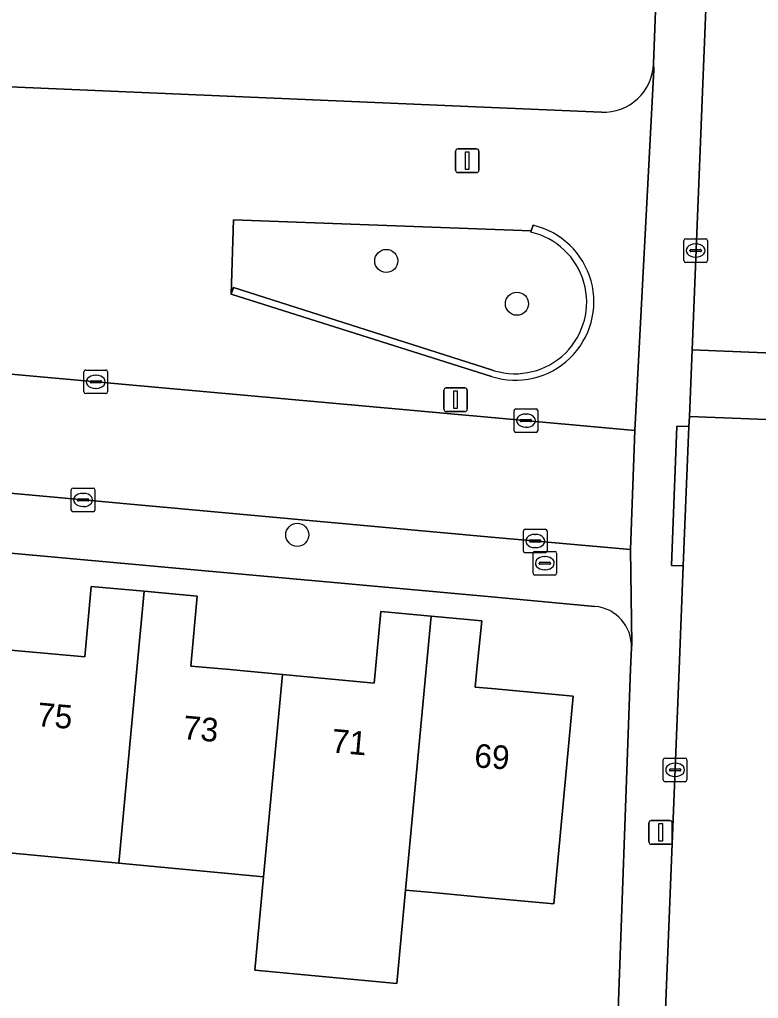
# Model space of a CAD drawing. Extents: x 161354 to 162026, y 386504 to 387460.
# Drawn here: x 161480.01 to 161511.3, y 386986.06 to 387027.53 of the extents above; entities that cross this region are included whole.
import ezdxf

# ---------------------------------------------------------------- set-up
doc = ezdxf.new("R2010")
doc.units = 0
for name, color, linetype in [('IMGEO_Boom', 7, 'Continuous'), ('IMGEO_Brandkraan', 7, 'Continuous'), ('IMGEO_Erf', 7, 'Continuous'), ('IMGEO_Groenvoorziening', 7, 'Continuous'), ('IMGEO_Kolk', 7, 'Continuous'), ('IMGEO_Lichtmast', 7, 'Continuous'), ('IMGEO_Muur', 7, 'Continuous'), ('IMGEO_Pand', 7, 'Continuous'), ('IMGEO_Pand_nummerreeks', 7, 'Continuous'), ('IMGEO_Rijbaan_lokaal_open', 7, 'Continuous'), ('IMGEO_Terreindeel_open', 7, 'Continuous'), ('IMGEO_Voetpad_open', 7, 'Continuous')]:
    doc.layers.add(name, color=color, linetype=linetype)

msp = doc.modelspace()

# ---------------------------------------------------------------- linework, layer by layer
at = {"layer": 'IMGEO_Boom'}
for centre in [(161495.537, 387017.301), (161501.071, 387015.487), (161491.767, 387005.697)]:
    msp.add_circle(centre, 0.489, dxfattribs=at)
at = {"layer": 'IMGEO_Brandkraan'}
for p, q in [((161501.751, 387004.067), (161501.751, 387004.919)), ((161501.826, 387004.993), (161502.678, 387004.993)), ((161502.752, 387004.919), (161502.752, 387004.067)), ((161502.01, 387004.487), (161502.01, 387004.499)), ((161502.448, 387004.45), (161502.05, 387004.45)), ((161502.053, 387004.536), (161502.451, 387004.536)), ((161502.239, 387004.773), (161502.264, 387004.773)), ((161502.494, 387004.499), (161502.494, 387004.487)), ((161502.262, 387004.213), (161502.237, 387004.213)), ((161502.678, 387003.993), (161501.826, 387003.993))]:
    msp.add_line(p, q, dxfattribs=at)
for points in [[(161501.751, 387004.067), (161501.751, 387004.919)], [(161501.826, 387004.993), (161502.678, 387004.993)], [(161502.752, 387004.919), (161502.752, 387004.067)], [(161502.678, 387003.993), (161501.826, 387003.993)]]:
    msp.add_lwpolyline(points, dxfattribs=at)
for centre, radius, start, end in [((161501.828, 387004.917), 0.0765, 91.552, 178.448), ((161501.828, 387004.917), 0.0765, 91.552, 178.448), ((161502.676, 387004.917), 0.0765, 1.552, 88.448), ((161502.676, 387004.917), 0.0765, 1.552, 88.448), ((161502.05, 387004.496), 0.0403, 85.8775, 175.7526), ((161502.047, 387004.486), 0.0366, 178.938, 274.7102), ((161502.451, 387004.493), 0.043, 264.8664, 352.4533), ((161502.455, 387004.498), 0.0386, 1.7309, 96.639), ((161501.828, 387004.069), 0.0765, 181.552, 268.448), ((161501.828, 387004.069), 0.0765, 181.552, 268.448), ((161502.676, 387004.069), 0.0765, 271.552, 358.448), ((161502.676, 387004.069), 0.0765, 271.552, 358.448)]:
    msp.add_arc(centre, radius, start, end, dxfattribs=at)
for centre, major_axis, ratio, start_param, end_param in [((161502.238, 387004.493), (-0.387, 0.002), 0.722429, 4.712389, 7.853982), ((161502.263, 387004.493), (-0.39, 0.002), 0.717154, 1.570796, 4.712389)]:
    msp.add_ellipse(centre, major_axis=major_axis, ratio=ratio, start_param=start_param, end_param=end_param, dxfattribs=at)
at = {"layer": 'IMGEO_Erf'}
for points in [[(161488.587, 387031.259), (161482.745, 387031.493), (161476.677, 387031.736), (161470.794, 387031.971), (161464.777, 387032.212), (161458.975, 387032.444), (161452.992, 387032.684), (161446.813, 387032.931), (161446.895, 387034.988), (161443.832, 387035.111), (161440.767, 387035.233), (161437.703, 387035.356), (161437.454, 387026.478), (161500, 387023.805), (161504.653, 387023.606)], [(161506.857, 387025.653), (161507.032, 387030.521), (161500.654, 387030.776), (161500, 387030.802), (161494.708, 387031.014), (161488.587, 387031.259)], [(161500, 387003.064), (161438.114, 387008.687), (161438.239, 387011.243), (161432.262, 387011.478), (161430.824, 386981.776), (161499.085, 386979.191), (161499.219, 386982.315), (161499.353, 386985.424), (161500, 386985.396), (161505.35, 386985.166), (161505.632, 386992.961), (161505.886, 387000), (161505.919, 387000.91)], [(161478.838, 387000.888), (161482.765, 387000.524), (161483.042, 387003.514), (161485.285, 387003.307), (161487.528, 387003.099), (161487.254, 387000.139), (161488.754, 387000), (161491.14, 386999.779), (161495.026, 386999.419), (161495.08, 387000), (161495.306, 387002.449), (161497.442, 387002.251), (161499.582, 387002.053), (161499.379, 387000), (161499.305, 386999.246), (161500, 386999.181), (161503.454, 386998.858), (161502.631, 386990.063), (161500, 386990.31), (161497.653, 386990.53), (161496.358, 386990.651), (161495.988, 386986.692), (161489.969, 386987.255), (161490.339, 386991.214), (161484.208, 386991.788), (161478.041, 386992.364)], [(161504.372, 387002.667), (161500, 387003.064)]]:
    msp.add_lwpolyline(points, dxfattribs=at)
for centre, radius, start, end in [((161504.741, 387025.721), 2.117, 267.6054, 358.1644), ((161504.22, 387000.973), 1.701, 357.8676, 84.8588)]:
    msp.add_arc(centre, radius, start, end, dxfattribs=at)
at = {"layer": 'IMGEO_Groenvoorziening'}
msp.add_lwpolyline([(161501.654, 387018.518), (161501.674, 387018.574), (161489.065, 387019.045), (161488.965, 387015.899), (161489.071, 387016.176), (161500, 387012.687), (161500.112, 387012.651)], dxfattribs=at)
msp.add_arc((161500.99, 387015.556), 3.035, 253.1938, 77.3546, dxfattribs=at)
at = {"layer": 'IMGEO_Kolk'}
for p, q in [((161508.139, 387017.313), (161508.139, 387018.165)), ((161508.214, 387018.239), (161509.066, 387018.239)), ((161509.14, 387018.165), (161509.14, 387017.313)), ((161508.398, 387017.733), (161508.398, 387017.745)), ((161508.441, 387017.782), (161508.839, 387017.782)), ((161508.627, 387018.019), (161508.652, 387018.019)), ((161508.882, 387017.745), (161508.882, 387017.733)), ((161508.836, 387017.696), (161508.438, 387017.696)), ((161508.65, 387017.459), (161508.625, 387017.459)), ((161509.066, 387017.239), (161508.214, 387017.239)), ((161482.734, 387011.754), (161482.734, 387012.606)), ((161482.809, 387012.68), (161483.661, 387012.68)), ((161483.222, 387012.46), (161483.247, 387012.46)), ((161483.735, 387012.606), (161483.735, 387011.754)), ((161482.993, 387012.174), (161482.993, 387012.186)), ((161483.431, 387012.137), (161483.033, 387012.137)), ((161483.036, 387012.223), (161483.434, 387012.223)), ((161483.245, 387011.9), (161483.22, 387011.9)), ((161483.477, 387012.186), (161483.477, 387012.174)), ((161483.661, 387011.68), (161482.809, 387011.68)), ((161500.951, 387010.109), (161500.951, 387010.961)), ((161501.026, 387011.035), (161501.878, 387011.035)), ((161501.439, 387010.815), (161501.464, 387010.815)), ((161501.952, 387010.961), (161501.952, 387010.109)), ((161501.21, 387010.529), (161501.21, 387010.541)), ((161501.648, 387010.492), (161501.25, 387010.492)), ((161501.253, 387010.578), (161501.651, 387010.578)), ((161501.462, 387010.255), (161501.437, 387010.255)), ((161501.694, 387010.541), (161501.694, 387010.529)), ((161501.878, 387010.035), (161501.026, 387010.035)), ((161482.197, 387006.749), (161482.197, 387007.601)), ((161482.272, 387007.675), (161483.124, 387007.675)), ((161482.685, 387007.455), (161482.71, 387007.455)), ((161483.198, 387007.601), (161483.198, 387006.749)), ((161482.456, 387007.169), (161482.456, 387007.181)), ((161482.894, 387007.132), (161482.496, 387007.132)), ((161482.499, 387007.218), (161482.897, 387007.218)), ((161482.94, 387007.181), (161482.94, 387007.169)), ((161483.124, 387006.675), (161482.272, 387006.675)), ((161482.708, 387006.895), (161482.683, 387006.895)), ((161501.345, 387005.01), (161501.345, 387005.862)), ((161501.42, 387005.936), (161502.272, 387005.936)), ((161501.833, 387005.716), (161501.858, 387005.716)), ((161502.346, 387005.862), (161502.346, 387005.01)), ((161501.604, 387005.43), (161501.604, 387005.442)), ((161502.042, 387005.393), (161501.644, 387005.393)), ((161501.647, 387005.479), (161502.045, 387005.479)), ((161502.088, 387005.442), (161502.088, 387005.43)), ((161502.272, 387004.936), (161501.42, 387004.936)), ((161501.856, 387005.156), (161501.831, 387005.156)), ((161507.27, 386995.313), (161507.27, 386996.165)), ((161507.345, 386996.239), (161508.197, 386996.239)), ((161508.271, 386996.165), (161508.271, 386995.313)), ((161507.529, 386995.733), (161507.529, 386995.745)), ((161507.572, 386995.782), (161507.97, 386995.782)), ((161507.758, 386996.019), (161507.783, 386996.019)), ((161508.013, 386995.745), (161508.013, 386995.733)), ((161507.967, 386995.696), (161507.569, 386995.696)), ((161507.781, 386995.459), (161507.756, 386995.459)), ((161508.197, 386995.239), (161507.345, 386995.239))]:
    msp.add_line(p, q, dxfattribs=at)
for points in [[(161508.139, 387017.313), (161508.139, 387018.165)], [(161508.214, 387018.239), (161509.066, 387018.239)], [(161509.14, 387018.165), (161509.14, 387017.313)], [(161509.066, 387017.239), (161508.214, 387017.239)], [(161482.734, 387011.754), (161482.734, 387012.606)], [(161482.809, 387012.68), (161483.661, 387012.68)], [(161483.735, 387012.606), (161483.735, 387011.754)], [(161483.661, 387011.68), (161482.809, 387011.68)], [(161500.951, 387010.109), (161500.951, 387010.961)], [(161501.026, 387011.035), (161501.878, 387011.035)], [(161501.952, 387010.961), (161501.952, 387010.109)], [(161501.878, 387010.035), (161501.026, 387010.035)], [(161482.197, 387006.749), (161482.197, 387007.601)], [(161482.272, 387007.675), (161483.124, 387007.675)], [(161483.198, 387007.601), (161483.198, 387006.749)], [(161483.124, 387006.675), (161482.272, 387006.675)], [(161501.345, 387005.01), (161501.345, 387005.862)], [(161501.42, 387005.936), (161502.272, 387005.936)], [(161502.346, 387005.862), (161502.346, 387005.01)], [(161502.272, 387004.936), (161501.42, 387004.936)], [(161507.27, 386995.313), (161507.27, 386996.165)], [(161507.345, 386996.239), (161508.197, 386996.239)], [(161508.271, 386996.165), (161508.271, 386995.313)], [(161508.197, 386995.239), (161507.345, 386995.239)]]:
    msp.add_lwpolyline(points, dxfattribs=at)
for centre, radius, start, end in [((161508.216, 387018.163), 0.0765, 91.552, 178.448), ((161508.216, 387018.163), 0.0765, 91.552, 178.448), ((161509.064, 387018.163), 0.0765, 1.552, 88.448), ((161509.064, 387018.163), 0.0765, 1.552, 88.448), ((161508.438, 387017.742), 0.0403, 85.8775, 175.7526), ((161508.435, 387017.732), 0.0366, 178.938, 274.7102), ((161508.839, 387017.739), 0.043, 264.8664, 352.4533), ((161508.843, 387017.744), 0.0386, 1.7309, 96.639), ((161508.216, 387017.315), 0.0765, 181.552, 268.448), ((161508.216, 387017.315), 0.0765, 181.552, 268.448), ((161509.064, 387017.315), 0.0765, 271.552, 358.448), ((161509.064, 387017.315), 0.0765, 271.552, 358.448), ((161482.811, 387012.604), 0.0765, 91.552, 178.448), ((161482.811, 387012.604), 0.0765, 91.552, 178.448), ((161483.659, 387012.604), 0.0765, 1.552, 88.448), ((161483.659, 387012.604), 0.0765, 1.552, 88.448), ((161483.033, 387012.183), 0.0403, 85.8775, 175.7526), ((161483.03, 387012.173), 0.0366, 178.938, 274.7102), ((161483.434, 387012.18), 0.043, 264.8664, 352.4533), ((161483.438, 387012.185), 0.0386, 1.7309, 96.639), ((161482.811, 387011.756), 0.0765, 181.552, 268.448), ((161482.811, 387011.756), 0.0765, 181.552, 268.448), ((161483.659, 387011.756), 0.0765, 271.552, 358.448), ((161483.659, 387011.756), 0.0765, 271.552, 358.448), ((161501.028, 387010.959), 0.0765, 91.552, 178.448), ((161501.028, 387010.959), 0.0765, 91.552, 178.448), ((161501.876, 387010.959), 0.0765, 1.552, 88.448), ((161501.876, 387010.959), 0.0765, 1.552, 88.448), ((161501.25, 387010.538), 0.0403, 85.8775, 175.7526), ((161501.247, 387010.528), 0.0366, 178.938, 274.7102), ((161501.651, 387010.535), 0.043, 264.8664, 352.4533), ((161501.655, 387010.54), 0.0386, 1.7309, 96.639), ((161501.028, 387010.111), 0.0765, 181.552, 268.448), ((161501.028, 387010.111), 0.0765, 181.552, 268.448), ((161501.876, 387010.111), 0.0765, 271.552, 358.448), ((161501.876, 387010.111), 0.0765, 271.552, 358.448), ((161482.274, 387007.599), 0.0765, 91.552, 178.448), ((161482.274, 387007.599), 0.0765, 91.552, 178.448), ((161483.122, 387007.599), 0.0765, 1.552, 88.448), ((161483.122, 387007.599), 0.0765, 1.552, 88.448), ((161482.496, 387007.178), 0.0403, 85.8775, 175.7526), ((161482.493, 387007.168), 0.0366, 178.938, 274.7102), ((161482.897, 387007.175), 0.043, 264.8664, 352.4533), ((161482.901, 387007.18), 0.0386, 1.7309, 96.639), ((161482.274, 387006.751), 0.0765, 181.552, 268.448), ((161482.274, 387006.751), 0.0765, 181.552, 268.448), ((161483.122, 387006.751), 0.0765, 271.552, 358.448), ((161483.122, 387006.751), 0.0765, 271.552, 358.448), ((161501.422, 387005.86), 0.0765, 91.552, 178.448), ((161501.422, 387005.86), 0.0765, 91.552, 178.448), ((161502.27, 387005.86), 0.0765, 1.552, 88.448), ((161502.27, 387005.86), 0.0765, 1.552, 88.448), ((161501.644, 387005.439), 0.0403, 85.8775, 175.7526), ((161501.641, 387005.429), 0.0366, 178.938, 274.7102), ((161502.045, 387005.436), 0.043, 264.8664, 352.4533), ((161502.049, 387005.441), 0.0386, 1.7309, 96.639), ((161501.422, 387005.012), 0.0765, 181.552, 268.448), ((161501.422, 387005.012), 0.0765, 181.552, 268.448), ((161502.27, 387005.012), 0.0765, 271.552, 358.448), ((161502.27, 387005.012), 0.0765, 271.552, 358.448), ((161507.347, 386996.163), 0.0765, 91.552, 178.448), ((161507.347, 386996.163), 0.0765, 91.552, 178.448), ((161508.195, 386996.163), 0.0765, 1.552, 88.448), ((161508.195, 386996.163), 0.0765, 1.552, 88.448), ((161507.569, 386995.742), 0.0403, 85.8775, 175.7526), ((161507.566, 386995.732), 0.0366, 178.938, 274.7102), ((161507.97, 386995.739), 0.043, 264.8664, 352.4533), ((161507.974, 386995.744), 0.0386, 1.7309, 96.639), ((161507.347, 386995.315), 0.0765, 181.552, 268.448), ((161507.347, 386995.315), 0.0765, 181.552, 268.448), ((161508.195, 386995.315), 0.0765, 271.552, 358.448), ((161508.195, 386995.315), 0.0765, 271.552, 358.448)]:
    msp.add_arc(centre, radius, start, end, dxfattribs=at)
for centre, major_axis, ratio, start_param, end_param in [((161508.626, 387017.739), (-0.387, 0.002), 0.722429, 4.712389, 7.853982), ((161508.651, 387017.739), (-0.39, 0.002), 0.717154, 1.570796, 4.712389), ((161483.221, 387012.18), (-0.387, 0.002), 0.722429, 4.712389, 7.853982), ((161483.246, 387012.18), (-0.39, 0.002), 0.717154, 1.570796, 4.712389), ((161501.438, 387010.535), (-0.387, 0.002), 0.722429, 4.712389, 7.853982), ((161501.463, 387010.535), (-0.39, 0.002), 0.717154, 1.570796, 4.712389), ((161482.684, 387007.175), (-0.387, 0.002), 0.722429, 4.712389, 7.853982), ((161482.709, 387007.175), (-0.39, 0.002), 0.717154, 1.570796, 4.712389), ((161501.832, 387005.436), (-0.387, 0.002), 0.722429, 4.712389, 7.853982), ((161501.857, 387005.436), (-0.39, 0.002), 0.717154, 1.570796, 4.712389), ((161507.757, 386995.739), (-0.387, 0.002), 0.722429, 4.712389, 7.853982), ((161507.782, 386995.739), (-0.39, 0.002), 0.717154, 1.570796, 4.712389)]:
    msp.add_ellipse(centre, major_axis=major_axis, ratio=ratio, start_param=start_param, end_param=end_param, dxfattribs=at)
at = {"layer": 'IMGEO_Lichtmast'}
for p, q in [((161498.469, 387021.145), (161498.469, 387021.945)), ((161498.469, 387021.945), (161498.469, 387021.145)), ((161498.569, 387022.045), (161499.359, 387022.045)), ((161499.359, 387022.045), (161498.569, 387022.045)), ((161499.459, 387021.945), (161499.459, 387021.145)), ((161499.459, 387021.145), (161499.459, 387021.945)), ((161499.359, 387021.045), (161498.569, 387021.045)), ((161498.569, 387021.045), (161499.359, 387021.045)), ((161498.076, 387011.92), (161498.866, 387011.92)), ((161498.866, 387011.92), (161498.076, 387011.92)), ((161497.976, 387011.02), (161497.976, 387011.82)), ((161497.976, 387011.82), (161497.976, 387011.02)), ((161498.966, 387011.82), (161498.966, 387011.02)), ((161498.966, 387011.02), (161498.966, 387011.82)), ((161498.866, 387010.92), (161498.076, 387010.92)), ((161498.076, 387010.92), (161498.866, 387010.92)), ((161506.661, 386992.69), (161506.661, 386993.49)), ((161506.661, 386993.49), (161506.661, 386992.69)), ((161506.761, 386993.59), (161507.551, 386993.59)), ((161507.551, 386993.59), (161506.761, 386993.59)), ((161507.651, 386993.49), (161507.651, 386992.69)), ((161507.651, 386992.69), (161507.651, 386993.49)), ((161507.551, 386992.59), (161506.761, 386992.59)), ((161506.761, 386992.59), (161507.551, 386992.59))]:
    msp.add_line(p, q, dxfattribs=at)
for points in [[(161498.889, 387021.92), (161499.039, 387021.92), (161499.039, 387021.17), (161498.889, 387021.17), (161498.889, 387021.92)], [(161498.396, 387011.795), (161498.546, 387011.795), (161498.546, 387011.045), (161498.396, 387011.045), (161498.396, 387011.795)], [(161507.081, 386993.465), (161507.231, 386993.465), (161507.231, 386992.715), (161507.081, 386992.715), (161507.081, 386993.465)]]:
    msp.add_lwpolyline(points, dxfattribs=at)
for centre, start, end in [((161498.569, 387021.945), 90, 180), ((161498.569, 387021.945), 90, 180), ((161499.359, 387021.945), 0, 90), ((161499.359, 387021.945), 360, 90), ((161498.569, 387021.145), 180, 270), ((161498.569, 387021.145), 180, 270), ((161499.359, 387021.145), 270, 0), ((161499.359, 387021.145), 270, 0), ((161498.076, 387011.82), 90, 180), ((161498.076, 387011.82), 90, 180), ((161498.866, 387011.82), 0, 90), ((161498.866, 387011.82), 360, 90), ((161498.076, 387011.02), 180, 270), ((161498.076, 387011.02), 180, 270), ((161498.866, 387011.02), 270, 0), ((161498.866, 387011.02), 270, 0), ((161506.761, 386993.49), 90, 180), ((161506.761, 386993.49), 90, 180), ((161507.551, 386993.49), 0, 90), ((161507.551, 386993.49), 360, 90), ((161506.761, 386992.69), 180, 270), ((161506.761, 386992.69), 180, 270), ((161507.551, 386992.69), 270, 0), ((161507.551, 386992.69), 270, 0)]:
    msp.add_arc(centre, 0.1, start, end, dxfattribs=at)
at = {"layer": 'IMGEO_Muur'}
msp.add_lwpolyline([(161505.632, 386992.961), (161505.35, 386985.166)], dxfattribs=at)
at = {"layer": 'IMGEO_Pand'}
for points in [[(161484.976, 387000), (161485.285, 387003.307), (161483.042, 387003.514), (161482.765, 387000.524), (161478.838, 387000.888), (161478.755, 387000), (161478.041, 386992.364), (161484.208, 386991.788)], [(161484.208, 386991.788), (161490.339, 386991.214), (161491.14, 386999.779), (161488.754, 387000), (161487.254, 387000.139), (161487.528, 387003.099), (161485.285, 387003.307), (161484.976, 387000)], [(161497.232, 387000), (161497.442, 387002.251), (161495.306, 387002.449), (161495.08, 387000), (161495.026, 386999.419), (161491.14, 386999.779), (161490.339, 386991.214), (161489.969, 386987.255), (161495.988, 386986.692), (161496.358, 386990.651)], [(161496.358, 386990.651), (161497.653, 386990.53), (161500, 386990.31), (161502.631, 386990.063), (161503.454, 386998.858), (161500, 386999.181), (161499.305, 386999.246), (161499.379, 387000), (161499.582, 387002.053), (161497.442, 387002.251), (161497.232, 387000)]]:
    msp.add_lwpolyline(points, close=True, dxfattribs=at)
at = {"layer": 'IMGEO_Rijbaan_lokaal_open'}
for points in [[(161517.25, 387058.822), (161518.375, 387086.785), (161511.352, 387086.863), (161511.261, 387082.272), (161511.056, 387077.183), (161510.258, 387057.427), (161510.001, 387051.057), (161508.97, 387025.525), (161508.486, 387013.528), (161515.367, 387013.247), (161515.696, 387021.395), (161516.407, 387038.998), (161516.445, 387039.933), (161516.423, 387040.443), (161517.194, 387058.372)], [(161508.486, 387013.528), (161508.372, 387010.706), (161515.254, 387010.439), (161515.367, 387013.247)], [(161508.117, 387004.385), (161507.941, 387000), (161507.346, 386985.218), (161507.097, 386979.058), (161506.146, 386955.446), (161513.065, 386955.173), (161514.832, 387000), (161515.254, 387010.439), (161508.372, 387010.706), (161508.355, 387010.286)]]:
    msp.add_lwpolyline(points, close=True, dxfattribs=at)
msp.add_lwpolyline([(161475.445, 387014.773), (161447.27, 387017.085), (161447.79, 387022.848), (161446.36, 387022.778), (161438.699, 387023.089), (161438.547, 387020.324), (161438.453, 387017.332), (161438.358, 387014.287), (161438.239, 387011.243), (161438.965, 387011.176), (161442.235, 387010.876), (161500, 387005.605), (161505.887, 387005.07), (161506.058, 387010.118), (161500, 387010.665), (161477.129, 387012.73)], dxfattribs=at)
at = {"layer": 'IMGEO_Terreindeel_open'}
for points in [[(161501.76, 387018.809), (161501.674, 387018.574), (161501.654, 387018.518)], [(161489.071, 387016.176), (161488.965, 387015.899), (161500, 387012.406)], [(161500.112, 387012.651), (161500, 387012.687), (161489.071, 387016.176)]]:
    msp.add_lwpolyline(points, dxfattribs=at)
for centre, radius, start, end in [((161501.007, 387015.573), 3.323, 252.3597, 76.9016), ((161500.99, 387015.556), 3.035, 253.1938, 77.3546)]:
    msp.add_arc(centre, radius, start, end, dxfattribs=at)
at = {"layer": 'IMGEO_Voetpad_open'}
for points in [[(161508.97, 387025.525), (161510.001, 387051.057)], [(161507.032, 387030.521), (161506.857, 387025.653), (161506.871, 387025.402), (161506.058, 387010.118), (161505.887, 387005.07), (161505.943, 387001.066), (161505.919, 387000.91), (161505.886, 387000), (161505.632, 386992.961), (161505.35, 386985.166), (161505.212, 386982.05), (161505.074, 386978.933), (161505.014, 386977.455), (161504.565, 386966.352), (161504.232, 386958.325), (161504.021, 386953.33)], [(161504.653, 387023.606), (161500, 387023.805), (161437.454, 387026.478), (161435.374, 387026.567), (161410.16, 387027.644)], [(161506.871, 387025.402), (161506.857, 387025.653)], [(161477.129, 387012.73), (161500, 387010.665), (161506.058, 387010.118), (161506.871, 387025.402)], [(161506.035, 386952.669), (161506.146, 386955.446), (161507.097, 386979.058), (161506.615, 386979.078), (161506.858, 386985.239), (161507.346, 386985.218), (161507.941, 387000), (161508.117, 387004.385), (161507.614, 387004.396), (161507.848, 387010.297), (161508.355, 387010.286), (161508.372, 387010.706), (161508.486, 387013.528), (161508.97, 387025.525)], [(161500, 387012.406), (161488.965, 387015.899), (161489.065, 387019.045), (161501.674, 387018.574)], [(161501.674, 387018.574), (161501.76, 387018.809)], [(161442.235, 387010.876), (161442.198, 387010.378), (161438.928, 387010.678), (161438.965, 387011.176), (161438.239, 387011.243), (161438.114, 387008.687), (161500, 387003.064), (161504.372, 387002.667)], [(161505.919, 387000.91), (161505.943, 387001.066), (161505.887, 387005.07), (161500, 387005.605), (161442.235, 387010.876)]]:
    msp.add_lwpolyline(points, dxfattribs=at)
msp.add_lwpolyline([(161508.117, 387004.385), (161508.355, 387010.286), (161507.848, 387010.297), (161507.614, 387004.396)], close=True, dxfattribs=at)
for centre, radius, start, end in [((161504.741, 387025.721), 2.117, 267.6054, 358.1644), ((161501.007, 387015.573), 3.323, 252.3597, 76.9016), ((161504.22, 387000.973), 1.701, 357.8676, 84.8588)]:
    msp.add_arc(centre, radius, start, end, dxfattribs=at)

# ---------------------------------------------------------------- texts
at = {"layer": 'IMGEO_Pand_nummerreeks'}
for s, rotation, p in [('75', 354.8786, (161480.719, 386997.602)), ('73', 354.8786, (161486.896, 386997.049)), ('71', 354.8778, (161493.185, 386996.485)), ('69', 356.2202, (161499.242, 386995.851))]:
    msp.add_text(s, height=1, rotation=rotation, dxfattribs=at).set_placement(p)

doc.saveas('drawing.dxf')
